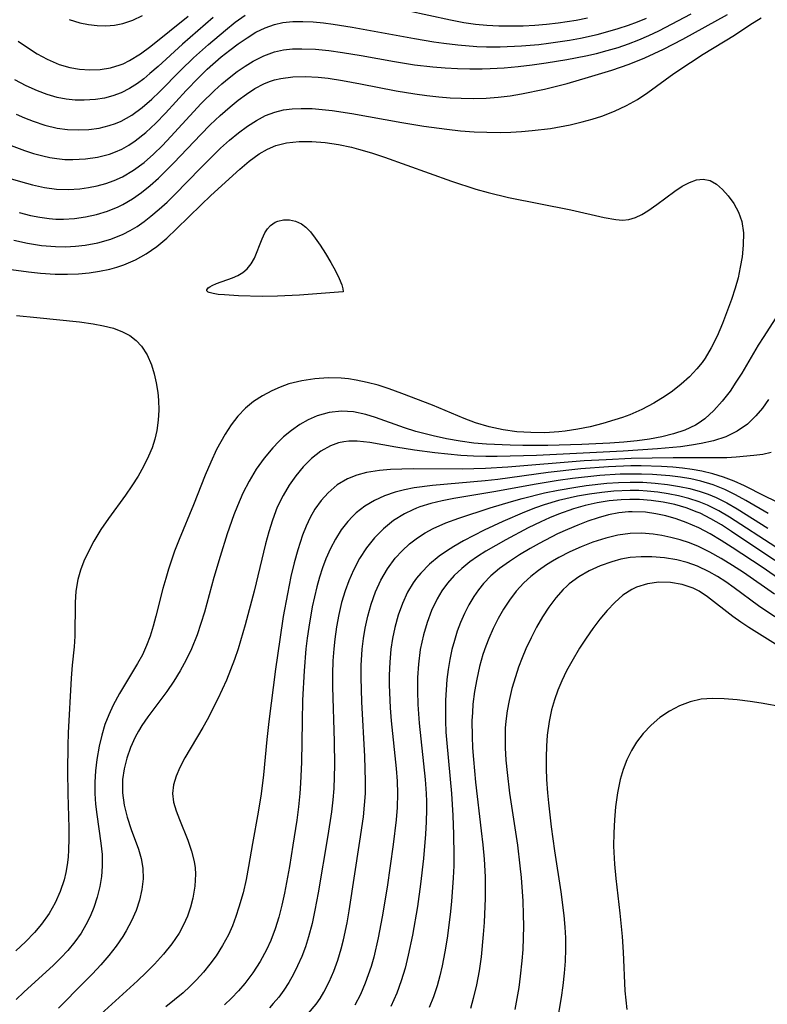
# Model space of a CAD drawing. Header units: inches. Extents: x 1073367 to 1082519, y 1569854 to 1574957.
# Tile 545 of 565: x 1080324 to 1080428, y 1573814 to 1573951. Entities that reach past the tile are written whole.
import ezdxf

# ---------------------------------------------------------------- set-up
doc = ezdxf.new("R2010")
doc.units = ezdxf.units.IN
doc.header["$MEASUREMENT"] = 0
doc.layers.add('CGG_CurvaNivelLidar_v1', color=7, linetype='Continuous', lineweight=30, true_color=0x008008)

msp = doc.modelspace()

# ---------------------------------------------------------------- linework, layer by layer
at = {"layer": 'CGG_CurvaNivelLidar_v1'}
for points in [[(1080377.4445, 1573952.4332, 75.5), (1080383.5027, 1573951.1295, 75.5), (1080385.3347, 1573950.7939, 75.5), (1080386.938, 1573950.564, 75.5), (1080388.5466, 1573950.4029, 75.5), (1080390.2284, 1573950.3134, 75.5), (1080391.9133, 1573950.2915, 75.5), (1080393.5704, 1573950.3238, 75.5), (1080395.2268, 1573950.407, 75.5), (1080396.8509, 1573950.5396, 75.5), (1080398.4706, 1573950.7229, 75.5), (1080400.9788, 1573951.1096, 75.5), (1080402.5329, 1573951.4087, 75.5)], [(1080316.8672, 1573935.6924, 75), (1080324.2104, 1573932.9831, 75), (1080325.502, 1573932.5701, 75), (1080326.7962, 1573932.2173, 75), (1080327.7624, 1573932.0058, 75), (1080328.731, 1573931.8478, 75), (1080329.853, 1573931.7403, 75), (1080330.9745, 1573931.7078, 75), (1080332.6963, 1573931.7912, 75), (1080334.3902, 1573932.0368, 75), (1080336.0361, 1573932.4582, 75), (1080336.9105, 1573932.7733, 75), (1080337.7591, 1573933.1539, 75), (1080338.7472, 1573933.7063, 75), (1080339.6358, 1573934.3042, 75), (1080341.0869, 1573935.4671, 75), (1080342.4768, 1573936.7625, 75), (1080343.8253, 1573938.1467, 75), (1080346.7353, 1573941.3208, 75), (1080348.417, 1573943.0842, 75), (1080349.6504, 1573944.274, 75), (1080351.5983, 1573945.9816, 75), (1080352.7721, 1573946.9232, 75), (1080353.9603, 1573947.8132, 75), (1080355.1841, 1573948.6565, 75), (1080356.4282, 1573949.4111, 75), (1080357.7034, 1573950.045, 75), (1080359.0219, 1573950.5193, 75), (1080360.1686, 1573950.77, 75), (1080361.5346, 1573950.9135, 75), (1080362.936, 1573950.9338, 75), (1080364.3654, 1573950.8606, 75), (1080365.8171, 1573950.7183, 75), (1080367.141, 1573950.5474, 75), (1080369.786, 1573950.1317, 75), (1080378.453, 1573948.5474, 75), (1080381.183, 1573948.0914, 75), (1080382.5505, 1573947.8952, 75), (1080384.4868, 1573947.6666, 75), (1080387.1668, 1573947.4446, 75), (1080388.5074, 1573947.3866, 75), (1080390.3827, 1573947.3786, 75), (1080393.3394, 1573947.5136, 75), (1080395.7757, 1573947.7311, 75), (1080397.1278, 1573947.8877, 75), (1080400.0335, 1573948.3221, 75), (1080401.5828, 1573948.6116, 75), (1080403.9028, 1573949.124, 75), (1080405.3717, 1573949.5033, 75), (1080406.8251, 1573949.9286, 75), (1080408.2594, 1573950.4079, 75), (1080409.5091, 1573950.8821, 75), (1080410.7429, 1573951.3973, 75)], [(1080319.9661, 1573929.7427, 74.5), (1080323.6744, 1573928.6492, 74.5), (1080325.3503, 1573928.1984, 74.5), (1080327.0246, 1573927.8338, 74.5), (1080328.6995, 1573927.6017, 74.5), (1080330.3171, 1573927.5421, 74.5), (1080331.927, 1573927.6369, 74.5), (1080333.1392, 1573927.8044, 74.5), (1080334.336, 1573928.0492, 74.5), (1080335.5413, 1573928.3793, 74.5), (1080336.7171, 1573928.7957, 74.5), (1080337.8543, 1573929.309, 74.5), (1080339.3962, 1573930.2198, 74.5), (1080340.8542, 1573931.3068, 74.5), (1080342.1527, 1573932.4472, 74.5), (1080343.4056, 1573933.6734, 74.5), (1080344.5989, 1573934.9243, 74.5), (1080348.7997, 1573939.4979, 74.5), (1080350.6446, 1573941.3157, 74.5), (1080351.6572, 1573942.2311, 74.5), (1080352.6926, 1573943.1002, 74.5), (1080353.7881, 1573943.9391, 74.5), (1080354.9079, 1573944.7113, 74.5), (1080356.05, 1573945.408, 74.5), (1080357.4992, 1573946.1446, 74.5), (1080358.9993, 1573946.6917, 74.5), (1080360.2398, 1573946.9598, 74.5), (1080361.5175, 1573947.0987, 74.5), (1080362.825, 1573947.1353, 74.5), (1080364.6976, 1573947.0558, 74.5), (1080366.5657, 1573946.8673, 74.5), (1080368.4562, 1573946.6035, 74.5), (1080371.0367, 1573946.1727, 74.5), (1080375.7164, 1573945.3294, 74.5), (1080378.4922, 1573944.8951, 74.5), (1080381.0151, 1573944.6059, 74.5), (1080382.7372, 1573944.4708, 74.5), (1080384.4614, 1573944.3818, 74.5), (1080386.186, 1573944.3385, 74.5), (1080387.9097, 1573944.3437, 74.5), (1080389.0136, 1573944.3759, 74.5), (1080390.9602, 1573944.4907, 74.5), (1080392.9032, 1573944.6653, 74.5), (1080394.8421, 1573944.8869, 74.5), (1080396.7758, 1573945.1475, 74.5), (1080399.6432, 1573945.6079, 74.5), (1080402.3044, 1573946.1319, 74.5), (1080403.8059, 1573946.4757, 74.5), (1080405.294, 1573946.8597, 74.5), (1080406.7831, 1573947.2975, 74.5), (1080408.2507, 1573947.7948, 74.5), (1080409.6826, 1573948.3549, 74.5), (1080411.0917, 1573948.9729, 74.5), (1080412.4804, 1573949.6387, 74.5), (1080416.9671, 1573951.9889, 74.5)], [(1080322.743, 1573920.4889, 73.5), (1080324.6661, 1573920.0823, 73.5), (1080326.6047, 1573919.7697, 73.5), (1080328.5392, 1573919.5962, 73.5), (1080329.9311, 1573919.5794, 73.5), (1080331.3142, 1573919.6525, 73.5), (1080332.6837, 1573919.8116, 73.5), (1080334.4362, 1573920.1448, 73.5), (1080336.22, 1573920.6452, 73.5), (1080337.9355, 1573921.3194, 73.5), (1080338.9382, 1573921.8277, 73.5), (1080339.9046, 1573922.4088, 73.5), (1080340.8751, 1573923.0875, 73.5), (1080341.8161, 1573923.8242, 73.5), (1080342.9503, 1573924.7903, 73.5), (1080344.0606, 1573925.8063, 73.5), (1080345.1488, 1573926.8617, 73.5), (1080348.6874, 1573930.5071, 73.5), (1080350.0929, 1573931.9142, 73.5), (1080351.5112, 1573933.2895, 73.5), (1080352.7296, 1573934.3924, 73.5), (1080353.9775, 1573935.4275, 73.5), (1080355.2569, 1573936.3765, 73.5), (1080356.4815, 1573937.1615, 73.5), (1080357.7449, 1573937.8224, 73.5), (1080359.0573, 1573938.3241, 73.5), (1080360.2355, 1573938.6065, 73.5), (1080361.4507, 1573938.7664, 73.5), (1080362.6959, 1573938.827, 73.5), (1080364.2197, 1573938.7963, 73.5), (1080365.6169, 1573938.6941, 73.5), (1080367.0306, 1573938.5375, 73.5), (1080369.7755, 1573938.1272, 73.5), (1080376.7009, 1573936.8784, 73.5), (1080379.7802, 1573936.3727, 73.5), (1080382.9735, 1573935.9367, 73.5), (1080384.8779, 1573935.7284, 73.5), (1080386.7829, 1573935.5755, 73.5), (1080388.5251, 1573935.4993, 73.5), (1080390.3936, 1573935.493, 73.5), (1080391.8851, 1573935.5345, 73.5), (1080393.3733, 1573935.6146, 73.5), (1080394.8565, 1573935.735, 73.5), (1080397.4045, 1573936.0512, 73.5), (1080400.1394, 1573936.5568, 73.5), (1080401.7881, 1573936.9424, 73.5), (1080403.1833, 1573937.3204, 73.5), (1080404.5543, 1573937.7535, 73.5), (1080406.2987, 1573938.4235, 73.5), (1080407.9788, 1573939.2197, 73.5), (1080409.4869, 1573940.0855, 73.5), (1080410.9322, 1573941.0462, 73.5), (1080414.5301, 1573943.6656, 73.5), (1080416.8626, 1573945.2174, 73.5), (1080418.6483, 1573946.3596, 73.5), (1080422.9637, 1573949.0343, 73.5), (1080425.1108, 1573950.4356, 73.5), (1080426.6964, 1573951.4154, 73.5)], [(1080350.49, 1573951.4653, 76), (1080346.227, 1573947.7535, 76), (1080342.831, 1573944.6668, 76), (1080341.6837, 1573943.6609, 76), (1080340.8283, 1573942.9589, 76), (1080339.9573, 1573942.3045, 76), (1080338.8487, 1573941.5826, 76), (1080337.6937, 1573940.985, 76), (1080336.5398, 1573940.5532, 76), (1080335.3439, 1573940.2476, 76), (1080334.1168, 1573940.0551, 76), (1080332.5295, 1573939.9598, 76), (1080331.2835, 1573939.9941, 76), (1080330.0356, 1573940.1242, 76), (1080328.7934, 1573940.3562, 76), (1080327.4031, 1573940.7472, 76), (1080326.0306, 1573941.2564, 76), (1080324.4466, 1573941.976, 76), (1080322.8877, 1573942.8023, 76)], [(1080323.0682, 1573938.0058, 75.5), (1080324.2374, 1573937.5008, 75.5), (1080325.4128, 1573937.041, 75.5), (1080327.0767, 1573936.4908, 75.5), (1080328.7539, 1573936.0889, 75.5), (1080330.2186, 1573935.8899, 75.5), (1080331.6976, 1573935.8275, 75.5), (1080333.1654, 1573935.8959, 75.5), (1080334.6096, 1573936.0941, 75.5), (1080336.0165, 1573936.4287, 75.5), (1080336.8694, 1573936.7134, 75.5), (1080337.6972, 1573937.0635, 75.5), (1080339.1789, 1573937.9056, 75.5), (1080340.5826, 1573938.939, 75.5), (1080341.9308, 1573940.1089, 75.5), (1080342.9947, 1573941.1246, 75.5), (1080345.9885, 1573944.1491, 75.5), (1080347.7529, 1573945.8571, 75.5), (1080349.8042, 1573947.7099, 75.5), (1080352.1876, 1573949.7306, 75.5), (1080353.5383, 1573950.8086, 75.5), (1080354.9051, 1573951.8165, 75.5)], [(1080323.3267, 1573948.1943, 76.5), (1080324.6654, 1573947.2787, 76.5), (1080326.0142, 1573946.4281, 76.5), (1080327.3822, 1573945.6731, 76.5), (1080329.0413, 1573944.9541, 76.5), (1080330.5173, 1573944.5284, 76.5), (1080331.8839, 1573944.2954, 76.5), (1080333.3336, 1573944.2007, 76.5), (1080334.7738, 1573944.2606, 76.5), (1080336.1871, 1573944.4833, 76.5), (1080337.5551, 1573944.8871, 76.5), (1080337.9324, 1573945.0383, 76.5), (1080338.85, 1573945.483, 76.5), (1080340.3449, 1573946.4102, 76.5), (1080341.8039, 1573947.4885, 76.5), (1080346.989, 1573951.6715, 76.5)], [(1080323.5082, 1573924.3266, 74), (1080325.0609, 1573923.9521, 74), (1080326.3534, 1573923.6985, 74), (1080327.6456, 1573923.5175, 74), (1080328.6099, 1573923.4414, 74), (1080329.6529, 1573923.4229, 74), (1080331.2026, 1573923.5136, 74), (1080332.737, 1573923.7323, 74), (1080334.2484, 1573924.0697, 74), (1080335.7763, 1573924.5413, 74), (1080337.257, 1573925.1435, 74), (1080337.9121, 1573925.4652, 74), (1080339.2293, 1573926.2339, 74), (1080340.4925, 1573927.117, 74), (1080341.7096, 1573928.0917, 74), (1080342.8858, 1573929.1402, 74), (1080343.9528, 1573930.1739, 74), (1080344.9974, 1573931.2442, 74), (1080348.7345, 1573935.2132, 74), (1080350.0674, 1573936.5523, 74), (1080351.4283, 1573937.8401, 74), (1080352.8167, 1573939.0629, 74), (1080353.9479, 1573939.98, 74), (1080355.1023, 1573940.8268, 74), (1080356.2858, 1573941.5833, 74), (1080357.5058, 1573942.2245, 74), (1080358.3274, 1573942.5677, 74), (1080359.0223, 1573942.7991, 74), (1080359.8713, 1573943.0079, 74), (1080361.5523, 1573943.2309, 74), (1080363.2861, 1573943.269, 74), (1080365.0579, 1573943.167, 74), (1080366.4515, 1573943.0135, 74), (1080368.4406, 1573942.7152, 74), (1080370.9717, 1573942.247, 74), (1080375.9167, 1573941.2667, 74), (1080378.5039, 1573940.8319, 74), (1080380.1897, 1573940.6067, 74), (1080381.8789, 1573940.4307, 74), (1080383.4259, 1573940.3143, 74), (1080384.9727, 1573940.2407, 74), (1080386.7148, 1573940.2129, 74), (1080388.4526, 1573940.2574, 74), (1080390.1121, 1573940.3815, 74), (1080391.7645, 1573940.5815, 74), (1080393.373, 1573940.8435, 74), (1080396.5699, 1573941.5104, 74), (1080399.7119, 1573942.3017, 74), (1080402.6661, 1573943.154, 74), (1080405.9098, 1573944.1435, 74), (1080408.3225, 1573944.976, 74), (1080410.5262, 1573945.8672, 74), (1080413.1274, 1573947.0633, 74), (1080415.7997, 1573948.4494, 74), (1080422.0295, 1573951.8952, 74)], [(1080330.4294, 1573951.1713, 77), (1080331.916, 1573950.751, 77), (1080333.1333, 1573950.5072, 77), (1080334.3489, 1573950.361, 77), (1080335.5583, 1573950.3252, 77), (1080336.7511, 1573950.4115, 77), (1080337.9183, 1573950.6345, 77), (1080339.3012, 1573951.1011, 77), (1080340.6602, 1573951.7277, 77)], [(1080319.9003, 1573916.7461, 73), (1080324.7684, 1573916.1043, 73), (1080326.4465, 1573915.9233, 73), (1080328.51, 1573915.7802, 73), (1080330.2308, 1573915.7614, 73), (1080331.7274, 1573915.8212, 73), (1080333.21, 1573915.9535, 73), (1080334.6728, 1573916.165, 73), (1080336.1085, 1573916.4665, 73), (1080337.0924, 1573916.7386, 73), (1080338.0557, 1573917.066, 73), (1080339.6521, 1573917.7616, 73), (1080341.1753, 1573918.6124, 73), (1080342.6183, 1573919.6064, 73), (1080344.0359, 1573920.784, 73), (1080345.3939, 1573922.0587, 73), (1080348.8132, 1573925.4353, 73), (1080350.152, 1573926.6995, 73), (1080354.1607, 1573930.3541, 73), (1080355.4892, 1573931.4836, 73), (1080356.86, 1573932.4861, 73), (1080358.047, 1573933.1712, 73), (1080359.2077, 1573933.6632, 73), (1080360.6878, 1573934.0433, 73), (1080362.4216, 1573934.2347, 73), (1080364.2138, 1573934.2338, 73), (1080366.0445, 1573934.0802, 73), (1080367.8977, 1573933.799, 73), (1080369.7025, 1573933.4176, 73), (1080370.6666, 1573933.1722, 73), (1080372.4954, 1573932.6321, 73), (1080374.3204, 1573932.0232, 73), (1080383.6162, 1573928.6907, 73), (1080387.0136, 1573927.5938, 73), (1080388.7254, 1573927.1161, 73), (1080391.5668, 1573926.4537, 73), (1080400.2316, 1573924.7253, 73), (1080404.8691, 1573923.6531, 73), (1080406.491, 1573923.3539, 73), (1080407.4151, 1573923.2877, 73), (1080408.3001, 1573923.3639, 73), (1080409.1974, 1573923.6337, 73), (1080410.0772, 1573924.0637, 73), (1080410.9372, 1573924.5937, 73), (1080412.184, 1573925.4683, 73), (1080414.6879, 1573927.311, 73), (1080415.708, 1573927.9884, 73), (1080416.7116, 1573928.5396, 73), (1080417.6931, 1573928.9017, 73), (1080418.6451, 1573929.0023, 73), (1080419.5806, 1573928.7769, 73), (1080420.4746, 1573928.2694, 73), (1080421.3236, 1573927.5461, 73), (1080422.1202, 1573926.6612, 73), (1080422.8912, 1573925.5873, 73), (1080423.5369, 1573924.3965, 73), (1080423.9953, 1573923.0955, 73), (1080424.2294, 1573921.5064, 73), (1080424.212, 1573919.8215, 73), (1080424.0283, 1573918.1917, 73), (1080423.7853, 1573916.7433, 73), (1080423.4721, 1573915.2777, 73), (1080423.0817, 1573913.8106, 73), (1080422.5659, 1573912.2261, 73), (1080421.3077, 1573908.8956, 73), (1080420.5705, 1573907.1698, 73), (1080419.741, 1573905.5027, 73), (1080418.8848, 1573904.0854, 73), (1080418.479, 1573903.5057, 73), (1080417.7585, 1573902.5978, 73), (1080416.7069, 1573901.487, 73), (1080415.5607, 1573900.4639, 73), (1080414.3404, 1573899.5164, 73), (1080413.3293, 1573898.8128, 73), (1080411.7505, 1573897.8314, 73), (1080410.1116, 1573896.9537, 73), (1080408.4146, 1573896.2009, 73), (1080407.392, 1573895.8256, 73), (1080406.353, 1573895.4875, 73), (1080404.6494, 1573894.9917, 73), (1080402.9219, 1573894.5576, 73), (1080401.1758, 1573894.1964, 73), (1080399.4146, 1573893.9265, 73), (1080398.5439, 1573893.8339, 73), (1080396.5975, 1573893.7214, 73), (1080394.6508, 1573893.7285, 73), (1080392.7136, 1573893.8531, 73), (1080390.7962, 1573894.1044, 73), (1080388.8751, 1573894.5125, 73), (1080386.9723, 1573895.1035, 73), (1080385.3777, 1573895.7103, 73), (1080380.9774, 1573897.5284, 73), (1080376.736, 1573899.1918, 73), (1080374.9466, 1573899.8418, 73), (1080373.4271, 1573900.3179, 73), (1080371.896, 1573900.7185, 73), (1080370.3587, 1573901.0355, 73), (1080369.3182, 1573901.195, 73), (1080368.2775, 1573901.3, 73), (1080366.4823, 1573901.3391, 73), (1080364.6237, 1573901.2199, 73), (1080362.793, 1573900.9443, 73), (1080361.0132, 1573900.4966, 73), (1080359.8128, 1573900.0709, 73), (1080358.6511, 1573899.5631, 73), (1080357.3297, 1573898.8685, 73), (1080356.0864, 1573898.0649, 73), (1080354.9465, 1573897.1327, 73), (1080353.9105, 1573896.0337, 73), (1080352.9813, 1573894.8118, 73), (1080352.1321, 1573893.4985, 73), (1080351.5269, 1573892.4515, 73), (1080350.9582, 1573891.3699, 73), (1080350.1391, 1573889.6108, 73), (1080349.3806, 1573887.801, 73), (1080347.7409, 1573883.6959, 73), (1080345.7367, 1573878.8634, 73), (1080345.1098, 1573877.2423, 73), (1080344.2478, 1573874.7206, 73), (1080343.8671, 1573873.4488, 73), (1080343.486, 1573872.0429, 73), (1080342.5176, 1573868.1837, 73), (1080342.1364, 1573866.7992, 73), (1080341.7064, 1573865.4397, 73), (1080341.2061, 1573864.114, 73), (1080340.623, 1573862.837, 73), (1080339.9653, 1573861.5981, 73), (1080337.447, 1573857.4666, 73), (1080336.5477, 1573855.8235, 73), (1080335.9419, 1573854.4894, 73), (1080335.4252, 1573853.1134, 73), (1080334.9756, 1573851.6342, 73), (1080334.6131, 1573850.1255, 73), (1080334.2843, 1573848.2656, 73), (1080334.1051, 1573846.6962, 73), (1080334.0155, 1573845.1184, 73), (1080334.0209, 1573843.5385, 73), (1080334.1139, 1573842.072, 73), (1080334.2725, 1573840.6117, 73), (1080334.8467, 1573836.6286, 73), (1080335.0107, 1573835.0348, 73), (1080335.0531, 1573833.4492, 73), (1080334.9478, 1573832.007, 73), (1080334.7137, 1573830.5776, 73), (1080334.3498, 1573829.1082, 73), (1080333.8714, 1573827.6663, 73), (1080333.3651, 1573826.4442, 73), (1080332.7749, 1573825.2564, 73), (1080332.0984, 1573824.1103, 73), (1080331.2341, 1573822.881, 73), (1080330.2743, 1573821.7093, 73), (1080329.3023, 1573820.6576, 73), (1080328.277, 1573819.6443, 73), (1080324.1371, 1573815.8886, 73), (1080323.0732, 1573814.8653, 73)], [(1080323.1144, 1573910.0089, 72.5), (1080325.9279, 1573909.7473, 72.5), (1080331.8986, 1573909.1271, 72.5), (1080333.7757, 1573908.8728, 72.5), (1080335.2196, 1573908.6037, 72.5), (1080336.5941, 1573908.2431, 72.5), (1080337.8743, 1573907.7557, 72.5), (1080338.8655, 1573907.2165, 72.5), (1080339.751, 1573906.5582, 72.5), (1080340.5105, 1573905.7789, 72.5), (1080341.3105, 1573904.5483, 72.5), (1080341.9082, 1573903.1498, 72.5), (1080342.2807, 1573901.9228, 72.5), (1080342.5644, 1573900.6377, 72.5), (1080342.7628, 1573899.3119, 72.5), (1080342.858, 1573898.2615, 72.5), (1080342.9009, 1573896.8539, 72.5), (1080342.8363, 1573895.4423, 72.5), (1080342.6442, 1573894.0383, 72.5), (1080342.3562, 1573892.8217, 72.5), (1080341.9666, 1573891.6222, 72.5), (1080341.4882, 1573890.4425, 72.5), (1080340.8009, 1573889.0345, 72.5), (1080340.0216, 1573887.6594, 72.5), (1080339.1704, 1573886.3169, 72.5), (1080338.2633, 1573885.0076, 72.5), (1080335.9177, 1573881.793, 72.5), (1080334.8668, 1573880.2335, 72.5), (1080333.8944, 1573878.6453, 72.5), (1080333.0749, 1573877.117, 72.5), (1080332.4979, 1573875.8568, 72.5), (1080332.0178, 1573874.5779, 72.5), (1080331.656, 1573873.2784, 72.5), (1080331.392, 1573871.6568, 72.5), (1080331.2817, 1573870.1028, 72.5), (1080331.2143, 1573865.4365, 72.5), (1080331.1289, 1573863.9151, 72.5), (1080330.8661, 1573861.4018, 72.5), (1080330.7288, 1573859.5967, 72.5), (1080330.3158, 1573851.9607, 72.5), (1080330.2527, 1573850.1918, 72.5), (1080330.2145, 1573846.6312, 72.5), (1080330.259, 1573843.4829, 72.5), (1080330.396, 1573838.7744, 72.5), (1080330.4022, 1573837.2382, 72.5), (1080330.3637, 1573835.7215, 72.5), (1080330.297, 1573834.658, 72.5), (1080330.1791, 1573833.6081, 72.5), (1080329.9898, 1573832.5537, 72.5), (1080329.7316, 1573831.5156, 72.5), (1080329.1862, 1573829.8974, 72.5), (1080328.4892, 1573828.3353, 72.5), (1080327.6451, 1573826.8421, 72.5), (1080326.5829, 1573825.3369, 72.5), (1080325.6414, 1573824.2143, 72.5), (1080324.3665, 1573822.9094, 72.5), (1080323.0083, 1573821.6648, 72.5)], [(1080428.6634, 1573909.567, 73.5), (1080427.0537, 1573907.1149, 73.5), (1080426.2791, 1573905.8751, 73.5), (1080423.9825, 1573902.0111, 73.5), (1080423.1931, 1573900.7436, 73.5), (1080422.3701, 1573899.5194, 73.5), (1080421.2902, 1573898.0985, 73.5), (1080420.1222, 1573896.7982, 73.5), (1080418.8492, 1573895.6551, 73.5), (1080417.9437, 1573895.013, 73.5), (1080417.5504, 1573894.7772, 73.5), (1080416.0852, 1573894.0761, 73.5), (1080414.5189, 1573893.5396, 73.5), (1080412.8768, 1573893.1291, 73.5), (1080411.1787, 1573892.8156, 73.5), (1080409.4396, 1573892.5786, 73.5), (1080407.5983, 1573892.3952, 73.5), (1080405.6601, 1573892.2548, 73.5), (1080401.7417, 1573892.0692, 73.5), (1080397.0132, 1573891.9343, 73.5), (1080393.5295, 1573891.9312, 73.5), (1080391.7913, 1573891.9682, 73.5), (1080388.4961, 1573892.1237, 73.5), (1080386.7487, 1573892.2825, 73.5), (1080384.8344, 1573892.5357, 73.5), (1080382.9369, 1573892.8651, 73.5), (1080381.0613, 1573893.2667, 73.5), (1080378.6754, 1573893.8969, 73.5), (1080377.0867, 1573894.407, 73.5), (1080373.0362, 1573895.8561, 73.5), (1080371.7032, 1573896.2532, 73.5), (1080370.0127, 1573896.6009, 73.5), (1080368.3306, 1573896.7172, 73.5), (1080366.6161, 1573896.5401, 73.5), (1080364.9493, 1573896.0747, 73.5), (1080363.7032, 1573895.5287, 73.5), (1080362.5035, 1573894.8443, 73.5), (1080361.3534, 1573894.041, 73.5), (1080360.2587, 1573893.1316, 73.5), (1080359.586, 1573892.4931, 73.5), (1080358.7674, 1573891.6271, 73.5), (1080357.5699, 1573890.1763, 73.5), (1080356.4688, 1573888.6246, 73.5), (1080355.4715, 1573886.9849, 73.5), (1080354.6076, 1573885.3075, 73.5), (1080353.8412, 1573883.5691, 73.5), (1080353.3397, 1573882.2807, 73.5), (1080352.4265, 1573879.6555, 73.5), (1080351.4247, 1573876.4907, 73.5), (1080350.5851, 1573873.5959, 73.5), (1080349.2496, 1573868.7705, 73.5), (1080348.7721, 1573867.1863, 73.5), (1080348.2486, 1573865.6266, 73.5), (1080347.4676, 1573863.6582, 73.5), (1080346.7229, 1573862.1065, 73.5), (1080345.8931, 1573860.6019, 73.5), (1080344.9921, 1573859.143, 73.5), (1080344.0304, 1573857.7309, 73.5), (1080341.3923, 1573854.185, 73.5), (1080340.5715, 1573852.9919, 73.5), (1080340.0902, 1573852.2161, 73.5), (1080339.613, 1573851.3539, 73.5), (1080338.9649, 1573849.9341, 73.5), (1080338.4569, 1573848.4714, 73.5), (1080338.0924, 1573846.979, 73.5), (1080337.8835, 1573845.4686, 73.5), (1080337.8405, 1573844.5476, 73.5), (1080337.8641, 1573843.6273, 73.5), (1080338.0851, 1573841.9283, 73.5), (1080338.512, 1573840.2193, 73.5), (1080339.0727, 1573838.5489, 73.5), (1080340.0919, 1573835.7853, 73.5), (1080340.4692, 1573834.4731, 73.5), (1080340.7004, 1573833.1449, 73.5), (1080340.7368, 1573831.6681, 73.5), (1080340.5664, 1573830.1796, 73.5), (1080340.2269, 1573828.7175, 73.5), (1080339.7415, 1573827.2663, 73.5), (1080339.1266, 1573825.8363, 73.5), (1080338.3903, 1573824.4389, 73.5), (1080337.8965, 1573823.6308, 73.5), (1080336.9622, 1573822.2865, 73.5), (1080335.9372, 1573820.982, 73.5), (1080334.8425, 1573819.7109, 73.5), (1080333.6939, 1573818.4689, 73.5), (1080332.4863, 1573817.232, 73.5), (1080328.9377, 1573813.6701, 73.5)], [(1080427.6983, 1573898.3455, 74), (1080426.8645, 1573897.1481, 74), (1080425.9594, 1573896.0424, 74), (1080424.7852, 1573894.9182, 74), (1080423.3469, 1573893.9294, 74), (1080421.7622, 1573893.1568, 74), (1080420.0646, 1573892.5818, 74), (1080418.3519, 1573892.198, 74), (1080417.0132, 1573891.9777, 74), (1080415.4511, 1573891.7713, 74), (1080412.2537, 1573891.4605, 74), (1080407.498, 1573891.1669, 74), (1080395.4446, 1573890.5654, 74), (1080389.9559, 1573890.4173, 74), (1080388.4054, 1573890.4182, 74), (1080386.6665, 1573890.4682, 74), (1080384.9319, 1573890.5705, 74), (1080383.1181, 1573890.7294, 74), (1080381.3151, 1573890.927, 74), (1080378.4638, 1573891.2975, 74), (1080375.8713, 1573891.7098, 74), (1080372.2457, 1573892.3619, 74), (1080370.5197, 1573892.5463, 74), (1080369.354, 1573892.5455, 74), (1080368.6312, 1573892.4655, 74), (1080367.9016, 1573892.3066, 74), (1080366.8112, 1573891.91, 74), (1080365.4403, 1573891.1356, 74), (1080364.1588, 1573890.1347, 74), (1080362.9677, 1573888.9531, 74), (1080361.9576, 1573887.7353, 74), (1080361.0318, 1573886.4148, 74), (1080360.1969, 1573885.0074, 74), (1080359.3938, 1573883.3568, 74), (1080358.7031, 1573881.5335, 74), (1080358.2073, 1573879.9221, 74), (1080357.7673, 1573878.2755, 74), (1080356.1692, 1573871.6601, 74), (1080354.9293, 1573866.9756, 74), (1080353.9363, 1573863.6663, 74), (1080353.4359, 1573862.1916, 74), (1080352.8978, 1573860.7353, 74), (1080352.3198, 1573859.3004, 74), (1080351.1443, 1573856.7031, 74), (1080349.6577, 1573853.7935, 74), (1080349.0467, 1573852.6974, 74), (1080346.5442, 1573848.5025, 74), (1080345.8358, 1573847.1648, 74), (1080345.3105, 1573845.9495, 74), (1080344.9554, 1573844.7447, 74), (1080344.8269, 1573843.5471, 74), (1080344.9649, 1573842.3486, 74), (1080345.3088, 1573841.1409, 74), (1080345.7787, 1573839.9096, 74), (1080346.9517, 1573837.0337, 74), (1080347.4663, 1573835.533, 74), (1080347.8198, 1573834.0885, 74), (1080347.9476, 1573833.1764, 74), (1080347.9984, 1573832.3146, 74), (1080347.9257, 1573830.652, 74), (1080347.6538, 1573828.9867, 74), (1080347.3242, 1573827.7289, 74), (1080346.8941, 1573826.4901, 74), (1080346.3641, 1573825.2796, 74), (1080345.7443, 1573824.1293, 74), (1080344.738, 1573822.6227, 74), (1080343.5868, 1573821.1857, 74), (1080342.3272, 1573819.805, 74), (1080341.162, 1573818.6375, 74), (1080339.9553, 1573817.4927, 74), (1080334.3209, 1573812.3566, 74)], [(1080428.0868, 1573890.9823, 74.5), (1080426.9164, 1573890.7034, 74.5), (1080425.6666, 1573890.538, 74.5), (1080423.2332, 1573890.3101, 74.5), (1080421.9404, 1573890.2409, 74.5), (1080420.2451, 1573890.2166, 74.5), (1080414.4598, 1573890.236, 74.5), (1080408.6047, 1573890.1161, 74.5), (1080405.1414, 1573889.9654, 74.5), (1080402.0633, 1573889.7858, 74.5), (1080391.4412, 1573888.9244, 74.5), (1080388.3424, 1573888.7372, 74.5), (1080385.1265, 1573888.6696, 74.5), (1080378.3259, 1573888.6874, 74.5), (1080376.7258, 1573888.6549, 74.5), (1080375.1519, 1573888.5808, 74.5), (1080373.6141, 1573888.4488, 74.5), (1080371.8106, 1573888.1722, 74.5), (1080370.4505, 1573887.8225, 74.5), (1080369.1711, 1573887.3205, 74.5), (1080367.7327, 1573886.4561, 74.5), (1080366.4453, 1573885.3533, 74.5), (1080365.4805, 1573884.2697, 74.5), (1080364.6267, 1573883.0652, 74.5), (1080363.9758, 1573881.9306, 74.5), (1080363.4029, 1573880.7305, 74.5), (1080362.9001, 1573879.4772, 74.5), (1080362.2373, 1573877.449, 74.5), (1080361.7328, 1573875.602, 74.5), (1080361.2847, 1573873.7186, 74.5), (1080360.7887, 1573871.3179, 74.5), (1080360.2244, 1573868.1517, 74.5), (1080359.7254, 1573864.9678, 74.5), (1080359.15, 1573860.824, 74.5), (1080358.207, 1573853.5344, 74.5), (1080357.939, 1573851.0433, 74.5), (1080357.4748, 1573846.1083, 74.5), (1080357.1389, 1573843.4672, 74.5), (1080356.7343, 1573840.9376, 74.5), (1080355.9317, 1573836.6018, 74.5), (1080355.3967, 1573833.3887, 74.5), (1080355.0406, 1573831.5547, 74.5), (1080354.6223, 1573829.7338, 74.5), (1080354.064, 1573827.7088, 74.5), (1080353.6355, 1573826.4055, 74.5), (1080353.1475, 1573825.1284, 74.5), (1080352.5893, 1573823.8847, 74.5), (1080351.7869, 1573822.3971, 74.5), (1080350.8732, 1573820.9709, 74.5), (1080350.0236, 1573819.8132, 74.5), (1080349.111, 1573818.6982, 74.5), (1080348.1405, 1573817.6265, 74.5), (1080347.2322, 1573816.7114, 74.5), (1080346.2851, 1573815.8305, 74.5), (1080345.1024, 1573814.8154, 74.5), (1080343.8796, 1573813.8414, 74.5)], [(1080428.6366, 1573884.1932, 75), (1080427.2265, 1573884.8693, 75), (1080424.3937, 1573886.3123, 75), (1080422.9358, 1573886.9774, 75), (1080421.475, 1573887.5307, 75), (1080419.9733, 1573887.9906, 75), (1080418.4388, 1573888.3602, 75), (1080417.1069, 1573888.6059, 75), (1080415.7597, 1573888.7941, 75), (1080414.4009, 1573888.932, 75), (1080412.8513, 1573889.0354, 75), (1080410.0003, 1573889.1147, 75), (1080408.5689, 1573889.105, 75), (1080405.443, 1573888.9771, 75), (1080401.6326, 1573888.6779, 75), (1080397.0752, 1573888.1706, 75), (1080390.0472, 1573887.2327, 75), (1080388.2919, 1573887.0398, 75), (1080380.9967, 1573886.3854, 75), (1080378.4252, 1573886.0431, 75), (1080377.0894, 1573885.7851, 75), (1080375.7887, 1573885.4481, 75), (1080374.3115, 1573884.9256, 75), (1080372.9066, 1573884.2696, 75), (1080371.5885, 1573883.4812, 75), (1080370.3772, 1573882.5533, 75), (1080369.8653, 1573882.0788, 75), (1080369.1991, 1573881.366, 75), (1080368.2936, 1573880.1973, 75), (1080367.4898, 1573878.9325, 75), (1080366.7777, 1573877.5901, 75), (1080366.153, 1573876.1839, 75), (1080365.6779, 1573874.9139, 75), (1080365.2601, 1573873.611, 75), (1080364.8874, 1573872.2651, 75), (1080364.2641, 1573869.5163, 75), (1080363.7628, 1573866.6552, 75), (1080363.5514, 1573865.1529, 75), (1080363.3746, 1573863.644, 75), (1080363.1183, 1573860.5824, 75), (1080362.914, 1573856.5395, 75), (1080362.835, 1573853.564, 75), (1080362.7427, 1573847.9039, 75), (1080362.6268, 1573844.982, 75), (1080362.5247, 1573843.5264, 75), (1080362.3377, 1573841.6737, 75), (1080362.1018, 1573839.8263, 75), (1080361.5738, 1573836.3393, 75), (1080361.0715, 1573833.385, 75), (1080360.3795, 1573829.6874, 75), (1080360.0122, 1573828.009, 75), (1080359.5929, 1573826.3536, 75), (1080359.1016, 1573824.7301, 75), (1080358.4806, 1573823.0736, 75), (1080357.8818, 1573821.7719, 75), (1080356.9896, 1573820.1507, 75), (1080355.9801, 1573818.5979, 75), (1080354.8637, 1573817.1168, 75), (1080353.9759, 1573816.0772, 75), (1080353.0338, 1573815.0834, 75), (1080352.0376, 1573814.1394, 75)], [(1080427.6814, 1573882.4771, 75.5), (1080424.5547, 1573884.2954, 75.5), (1080423.1255, 1573885.0914, 75.5), (1080421.6632, 1573885.8073, 75.5), (1080420.0105, 1573886.4544, 75.5), (1080418.3056, 1573886.9635, 75.5), (1080416.8939, 1573887.2822, 75.5), (1080415.461, 1573887.5299, 75.5), (1080414.0117, 1573887.7182, 75.5), (1080411.5722, 1573887.916, 75.5), (1080410.0526, 1573887.97, 75.5), (1080408.5275, 1573887.9744, 75.5), (1080407.0987, 1573887.9346, 75.5), (1080404.2369, 1573887.7477, 75.5), (1080400.446, 1573887.3363, 75.5), (1080398.4665, 1573887.0686, 75.5), (1080395.3947, 1573886.5792, 75.5), (1080389.4975, 1573885.4796, 75.5), (1080383.9365, 1573884.5464, 75.5), (1080382.3285, 1573884.2302, 75.5), (1080380.7556, 1573883.8547, 75.5), (1080379.232, 1573883.391, 75.5), (1080378.743, 1573883.2128, 75.5), (1080378.2312, 1573883.0063, 75.5), (1080377.0629, 1573882.4415, 75.5), (1080375.5577, 1573881.4917, 75.5), (1080374.1728, 1573880.3676, 75.5), (1080372.9157, 1573879.0893, 75.5), (1080371.8186, 1573877.7005, 75.5), (1080370.8459, 1573876.202, 75.5), (1080369.9921, 1573874.6154, 75.5), (1080369.3225, 1573873.1028, 75.5), (1080368.8246, 1573871.7251, 75.5), (1080368.3429, 1573870.0928, 75.5), (1080367.9463, 1573868.4258, 75.5), (1080367.6261, 1573866.7332, 75.5), (1080367.3793, 1573865.0213, 75.5), (1080367.2363, 1573863.6401, 75.5), (1080367.1299, 1573861.9654, 75.5), (1080367.0855, 1573860.1652, 75.5), (1080367.0922, 1573858.3598, 75.5), (1080367.2962, 1573850.7749, 75.5), (1080367.3372, 1573847.497, 75.5), (1080367.3124, 1573845.8635, 75.5), (1080367.2407, 1573844.2349, 75.5), (1080367.1134, 1573842.6615, 75.5), (1080366.9193, 1573841.0016, 75.5), (1080366.4158, 1573837.6926, 75.5), (1080365.0749, 1573829.7384, 75.5), (1080364.6305, 1573827.3168, 75.5), (1080364.2234, 1573825.4355, 75.5), (1080363.7354, 1573823.5861, 75.5), (1080363.2948, 1573822.2147, 75.5), (1080362.7899, 1573820.8726, 75.5), (1080362.219, 1573819.5643, 75.5), (1080361.633, 1573818.3957, 75.5), (1080360.9891, 1573817.2638, 75.5), (1080360.2869, 1573816.1729, 75.5), (1080359.5918, 1573815.2176, 75.5), (1080358.8394, 1573814.3085, 75.5), (1080358.2851, 1573813.7136, 75.5)], [(1080363.7463, 1573812.9736, 76), (1080364.7828, 1573814.2332, 76), (1080365.344, 1573815.0404, 76), (1080365.8567, 1573815.8806, 76), (1080366.5989, 1573817.3167, 76), (1080367.2391, 1573818.815, 76), (1080367.7935, 1573820.3619, 76), (1080368.272, 1573821.9473, 76), (1080368.5913, 1573823.1848, 76), (1080369.0926, 1573825.5606, 76), (1080369.3799, 1573827.2011, 76), (1080370.8879, 1573836.8949, 76), (1080371.3729, 1573840.3006, 76), (1080371.5405, 1573841.9238, 76), (1080371.645, 1573843.551, 76), (1080371.6753, 1573845.2602, 76), (1080371.5794, 1573848.6644, 76), (1080371.1321, 1573856.2964, 76), (1080371.038, 1573859.6609, 76), (1080371.0566, 1573861.3354, 76), (1080371.1937, 1573863.6258, 76), (1080371.3695, 1573865.0948, 76), (1080371.6126, 1573866.5482, 76), (1080371.9773, 1573868.2189, 76), (1080372.4326, 1573869.8545, 76), (1080373.0395, 1573871.5726, 76), (1080373.7831, 1573873.2156, 76), (1080374.7117, 1573874.8032, 76), (1080375.8034, 1573876.271, 76), (1080376.7507, 1573877.3058, 76), (1080377.7841, 1573878.2553, 76), (1080378.8974, 1573879.1136, 76), (1080379.9569, 1573879.7977, 76), (1080381.0706, 1573880.4032, 76), (1080382.8197, 1573881.1722, 76), (1080384.6409, 1573881.8324, 76), (1080389.0142, 1573883.2502, 76), (1080391.9486, 1573884.1588, 76), (1080393.473, 1573884.589, 76), (1080396.5523, 1573885.3524, 76), (1080398.4615, 1573885.7415, 76), (1080400.9288, 1573886.1608, 76), (1080402.3597, 1573886.3676, 76), (1080405.225, 1573886.6881, 76), (1080406.8601, 1573886.799, 76), (1080408.4928, 1573886.8479, 76), (1080410.2334, 1573886.8232, 76), (1080411.9637, 1573886.7163, 76), (1080413.6629, 1573886.5261, 76), (1080415.3418, 1573886.2537, 76), (1080416.7799, 1573885.9473, 76), (1080418.1917, 1573885.5623, 76), (1080419.3287, 1573885.1744, 76), (1080420.439, 1573884.7161, 76), (1080421.9188, 1573883.9714, 76), (1080423.3624, 1573883.1297, 76), (1080427.6305, 1573880.4237, 76)], [(1080428.7353, 1573877.8099, 76.5), (1080422.2774, 1573881.9909, 76.5), (1080420.7995, 1573882.8582, 76.5), (1080419.2435, 1573883.6398, 76.5), (1080418.0732, 1573884.1147, 76.5), (1080416.6133, 1573884.5881, 76.5), (1080415.2032, 1573884.9495, 76.5), (1080413.7696, 1573885.2369, 76.5), (1080412.3177, 1573885.4539, 76.5), (1080410.8517, 1573885.5998, 76.5), (1080409.657, 1573885.6638, 76.5), (1080408.4576, 1573885.6796, 76.5), (1080406.2103, 1573885.5843, 76.5), (1080404.5233, 1573885.416, 76.5), (1080402.8396, 1573885.1771, 76.5), (1080401.1624, 1573884.8753, 76.5), (1080398.5154, 1573884.2688, 76.5), (1080396.5314, 1573883.6885, 76.5), (1080395.3199, 1573883.2722, 76.5), (1080393.7912, 1573882.6803, 76.5), (1080390.7853, 1573881.3652, 76.5), (1080388.1878, 1573880.1439, 76.5), (1080385.3129, 1573878.6933, 76.5), (1080383.9344, 1573877.9038, 76.5), (1080382.9048, 1573877.2425, 76.5), (1080381.9171, 1573876.5379, 76.5), (1080380.5601, 1573875.4263, 76.5), (1080379.3368, 1573874.2017, 76.5), (1080378.7539, 1573873.4949, 76.5), (1080378.2911, 1573872.8488, 76.5), (1080377.5125, 1573871.5319, 76.5), (1080376.7888, 1573869.9628, 76.5), (1080376.1969, 1573868.3163, 76.5), (1080375.724, 1573866.6115, 76.5), (1080375.41, 1573865.1134, 76.5), (1080375.1816, 1573863.5892, 76.5), (1080375.0239, 1573861.8003, 76.5), (1080374.9589, 1573859.9923, 76.5), (1080374.9574, 1573858.6322, 76.5), (1080375.0796, 1573855.4635, 76.5), (1080375.2147, 1573853.6591, 76.5), (1080375.9155, 1573847.034, 76.5), (1080376.052, 1573845.2538, 76.5), (1080376.1055, 1573843.5266, 76.5), (1080376.0535, 1573841.6081, 76.5), (1080375.9268, 1573839.8868, 76.5), (1080375.525, 1573836.4439, 76.5), (1080374.6568, 1573830.5232, 76.5), (1080374.0009, 1573826.3998, 76.5), (1080373.4438, 1573823.457, 76.5), (1080372.8054, 1573820.7847, 76.5), (1080372.4304, 1573819.4748, 76.5), (1080372.0469, 1573818.2916, 76.5), (1080371.621, 1573817.132, 76.5), (1080370.9498, 1573815.5778, 76.5), (1080370.1593, 1573814.096, 76.5)], [(1080428.594, 1573875.9235, 77), (1080422.5856, 1573879.9724, 77), (1080421.1586, 1573880.8958, 77), (1080419.7098, 1573881.7523, 77), (1080418.2227, 1573882.5055, 77), (1080417.8089, 1573882.6873, 77), (1080416.2649, 1573883.2628, 77), (1080414.6779, 1573883.7146, 77), (1080413.0585, 1573884.0556, 77), (1080411.4157, 1573884.2907, 77), (1080409.7571, 1573884.4174, 77), (1080408.4362, 1573884.4355, 77), (1080407.2002, 1573884.3856, 77), (1080405.5329, 1573884.2215, 77), (1080403.8725, 1573883.9568, 77), (1080402.2246, 1573883.5975, 77), (1080400.596, 1573883.1421, 77), (1080398.5127, 1573882.4045, 77), (1080397.2716, 1573881.891, 77), (1080396.0442, 1573881.3377, 77), (1080394.3025, 1573880.4905, 77), (1080391.1576, 1573878.8287, 77), (1080388.3822, 1573877.2184, 77), (1080387.2595, 1573876.5022, 77), (1080386.1804, 1573875.7457, 77), (1080385.0441, 1573874.8341, 77), (1080383.994, 1573873.8448, 77), (1080383.0475, 1573872.77, 77), (1080382.2898, 1573871.713, 77), (1080381.6237, 1573870.5898, 77), (1080380.8566, 1573868.9957, 77), (1080380.2204, 1573867.3267, 77), (1080379.7072, 1573865.6004, 77), (1080379.2704, 1573863.546, 77), (1080379.0196, 1573861.5457, 77), (1080378.9066, 1573859.6749, 77), (1080378.8826, 1573857.7882, 77), (1080378.9319, 1573855.8926, 77), (1080379.1024, 1573853.3101, 77), (1080379.9552, 1573845.4707, 77), (1080380.0869, 1573843.5125, 77), (1080380.1239, 1573842.4039, 77), (1080380.1319, 1573841.2953, 77), (1080380.0902, 1573839.5941, 77), (1080379.9966, 1573837.8935, 77), (1080379.7092, 1573834.493, 77), (1080379.3136, 1573830.9305, 77), (1080378.8832, 1573827.8126, 77), (1080378.2028, 1573823.806, 77), (1080377.6167, 1573821.0645, 77), (1080377.1545, 1573819.2556, 77), (1080376.6213, 1573817.4805, 77), (1080375.996, 1573815.7516, 77), (1080375.6003, 1573814.8207, 77), (1080375.1625, 1573813.9121, 77)], [(1080430.6536, 1573872.392, 77.5), (1080426.839, 1573874.9934, 77.5), (1080422.6633, 1573877.7606, 77.5), (1080421.1334, 1573878.7389, 77.5), (1080419.5892, 1573879.663, 77.5), (1080418.0123, 1573880.4924, 77.5), (1080416.2458, 1573881.249, 77.5), (1080414.8574, 1573881.7373, 77.5), (1080413.4504, 1573882.1425, 77.5), (1080412.0293, 1573882.4544, 77.5), (1080410.5978, 1573882.6574, 77.5), (1080408.7307, 1573882.7287, 77.5), (1080408.2242, 1573882.7072, 77.5), (1080406.9103, 1573882.5684, 77.5), (1080405.4659, 1573882.2856, 77.5), (1080404.0317, 1573881.893, 77.5), (1080402.6062, 1573881.4155, 77.5), (1080401.1889, 1573880.8728, 77.5), (1080399.7793, 1573880.2782, 77.5), (1080398.3828, 1573879.6374, 77.5), (1080395.8294, 1573878.3304, 77.5), (1080394.5812, 1573877.6322, 77.5), (1080393.1009, 1573876.7494, 77.5), (1080391.671, 1573875.8178, 77.5), (1080390.3119, 1573874.8217, 77.5), (1080389.1011, 1573873.7889, 77.5), (1080388.0709, 1573872.7282, 77.5), (1080387.3665, 1573871.8501, 77.5), (1080386.7266, 1573870.9192, 77.5), (1080386.0473, 1573869.7701, 77.5), (1080385.4385, 1573868.571, 77.5), (1080384.8959, 1573867.3302, 77.5), (1080384.4324, 1573866.0958, 77.5), (1080384.0286, 1573864.8336, 77.5), (1080383.6858, 1573863.5472, 77.5), (1080383.3934, 1573862.1742, 77.5), (1080383.1641, 1573860.7831, 77.5), (1080382.992, 1573859.3781, 77.5), (1080382.8714, 1573857.9484, 77.5), (1080382.7968, 1573856.5218, 77.5), (1080382.7659, 1573855.0905, 77.5), (1080382.7809, 1573853.6564, 77.5), (1080382.8512, 1573852.0879, 77.5), (1080382.9642, 1573850.5184, 77.5), (1080383.6165, 1573843.5205, 77.5), (1080383.8135, 1573840.48, 77.5), (1080383.9215, 1573837.8452, 77.5), (1080383.9534, 1573834.9256, 77.5), (1080383.928, 1573833.4668, 77.5), (1080383.8634, 1573831.8174, 77.5), (1080383.635, 1573828.5259, 77.5), (1080383.4565, 1573826.7072, 77.5), (1080383.0349, 1573823.4341, 77.5), (1080382.7117, 1573821.4955, 77.5), (1080382.3246, 1573819.5771, 77.5), (1080381.9912, 1573818.1811, 77.5), (1080381.6124, 1573816.8034, 77.5), (1080381.1178, 1573815.2629, 77.5), (1080380.5388, 1573813.7612, 77.5)], [(1080428.5287, 1573871.272, 78), (1080424.2192, 1573874.2765, 78), (1080422.69, 1573875.267, 78), (1080421.1434, 1573876.2112, 78), (1080419.573, 1573877.0966, 78), (1080417.9685, 1573877.8786, 78), (1080416.7093, 1573878.3801, 78), (1080415.4258, 1573878.8015, 78), (1080414.1252, 1573879.1504, 78), (1080412.9002, 1573879.413, 78), (1080411.6686, 1573879.6059, 78), (1080410.0697, 1573879.7327, 78), (1080408.4732, 1573879.6993, 78), (1080406.7624, 1573879.4647, 78), (1080405.0661, 1573879.0599, 78), (1080403.2578, 1573878.4795, 78), (1080401.6548, 1573877.8574, 78), (1080400.0804, 1573877.1505, 78), (1080398.5466, 1573876.3603, 78), (1080397.673, 1573875.8571, 78), (1080396.8208, 1573875.3242, 78), (1080395.7142, 1573874.56, 78), (1080394.6627, 1573873.7343, 78), (1080393.6804, 1573872.836, 78), (1080392.6295, 1573871.6782, 78), (1080391.6774, 1573870.4264, 78), (1080390.8528, 1573869.1707, 78), (1080390.0984, 1573867.861, 78), (1080389.4127, 1573866.5057, 78), (1080388.7988, 1573865.1105, 78), (1080388.3763, 1573864.0046, 78), (1080388.0018, 1573862.8789, 78), (1080387.5249, 1573861.1775, 78), (1080387.1341, 1573859.4495, 78), (1080386.8272, 1573857.7017, 78), (1080386.6094, 1573855.9387, 78), (1080386.5203, 1573854.7926, 78), (1080386.4726, 1573853.6426, 78), (1080386.4871, 1573851.4537, 78), (1080386.5604, 1573849.8665, 78), (1080386.6712, 1573848.2772, 78), (1080386.9704, 1573845.0969, 78), (1080387.7622, 1573838.342, 78), (1080387.9805, 1573836.3772, 78), (1080388.1585, 1573834.412, 78), (1080388.2875, 1573831.9547, 78), (1080388.3002, 1573828.9716, 78), (1080388.167, 1573825.5922, 78), (1080388.0462, 1573823.907, 78), (1080387.7255, 1573820.823, 78), (1080387.4476, 1573818.8673, 78), (1080387.098, 1573816.9325, 78), (1080386.655, 1573815.028, 78), (1080386.2485, 1573813.6394, 78)], [(1080428.5853, 1573868.1271, 78.5), (1080426.3387, 1573869.6363, 78.5), (1080422.9304, 1573872.1494, 78.5), (1080421.7629, 1573872.9762, 78.5), (1080420.6158, 1573873.7102, 78.5), (1080419.4389, 1573874.3777, 78.5), (1080417.8187, 1573875.1452, 78.5), (1080416.4118, 1573875.6492, 78.5), (1080414.9688, 1573876.027, 78.5), (1080413.2388, 1573876.3203, 78.5), (1080411.4936, 1573876.4656, 78.5), (1080409.9877, 1573876.4742, 78.5), (1080408.4945, 1573876.3527, 78.5), (1080407.1909, 1573876.1185, 78.5), (1080405.9087, 1573875.7773, 78.5), (1080404.3223, 1573875.214, 78.5), (1080402.7932, 1573874.513, 78.5), (1080401.3428, 1573873.6716, 78.5), (1080399.9991, 1573872.6749, 78.5), (1080399.6457, 1573872.3645, 78.5), (1080399.1733, 1573871.9123, 78.5), (1080398.1187, 1573870.7377, 78.5), (1080397.1564, 1573869.4587, 78.5), (1080396.2703, 1573868.0998, 78.5), (1080395.4494, 1573866.6798, 78.5), (1080394.6815, 1573865.1978, 78.5), (1080393.9759, 1573863.6759, 78.5), (1080393.4421, 1573862.3904, 78.5), (1080392.9533, 1573861.0859, 78.5), (1080392.5098, 1573859.7661, 78.5), (1080392.0331, 1573858.1366, 78.5), (1080391.6357, 1573856.4917, 78.5), (1080391.3641, 1573855.0457, 78.5), (1080391.1766, 1573853.5895, 78.5), (1080391.1044, 1573852.6004, 78.5), (1080391.0728, 1573851.6073, 78.5), (1080391.0982, 1573849.9024, 78.5), (1080391.2008, 1573848.1912, 78.5), (1080391.3577, 1573846.4757, 78.5), (1080391.7013, 1573843.5985, 78.5), (1080392.7833, 1573836.3403, 78.5), (1080393.1483, 1573833.4721, 78.5), (1080393.3099, 1573831.8422, 78.5), (1080393.5346, 1573828.5777, 78.5), (1080393.6047, 1573826.6892, 78.5), (1080393.6243, 1573825.0698, 78.5), (1080393.6002, 1573823.4521, 78.5), (1080393.5275, 1573821.8576, 78.5), (1080393.4097, 1573820.2668, 78.5), (1080393.1847, 1573818.1245, 78.5), (1080392.9728, 1573816.5697, 78.5), (1080392.7173, 1573815.0243, 78.5), (1080392.412, 1573813.4913, 78.5)], [(1080429.0409, 1573864.0778, 79), (1080424.961, 1573866.6393, 79), (1080423.8443, 1573867.3774, 79), (1080422.7678, 1573868.1422, 79), (1080419.248, 1573870.904, 79), (1080418.054, 1573871.6779, 79), (1080417.231, 1573872.0948, 79), (1080415.695, 1573872.6186, 79), (1080414.0974, 1573872.8892, 79), (1080412.4803, 1573872.9229, 79), (1080410.8854, 1573872.7157, 79), (1080409.3571, 1573872.2421, 79), (1080408.7053, 1573871.931, 79), (1080407.4428, 1573871.099, 79), (1080406.3227, 1573870.1126, 79), (1080405.2626, 1573868.9871, 79), (1080404.2454, 1573867.7613, 79), (1080403.273, 1573866.482, 79), (1080402.3338, 1573865.1488, 79), (1080401.4358, 1573863.7699, 79), (1080400.3363, 1573861.9094, 79), (1080399.6208, 1573860.5804, 79), (1080398.965, 1573859.224, 79), (1080398.4108, 1573857.8955, 79), (1080397.9325, 1573856.54, 79), (1080397.5339, 1573855.1609, 79), (1080397.1845, 1573853.5537, 79), (1080396.9283, 1573851.6488, 79), (1080396.8166, 1573850.1142, 79), (1080396.77, 1573848.5687, 79), (1080396.7792, 1573847.0159, 79), (1080396.838, 1573845.4588, 79), (1080396.9639, 1573843.6411, 79), (1080397.0981, 1573842.2234, 79), (1080397.4933, 1573838.8924, 79), (1080397.9566, 1573835.5677, 79), (1080398.8224, 1573829.8378, 79), (1080399.2567, 1573826.5766, 79), (1080399.4089, 1573824.9473, 79), (1080399.4872, 1573823.4643, 79), (1080399.4931, 1573821.8739, 79), (1080399.4203, 1573820.1986, 79), (1080399.2832, 1573818.5234, 79), (1080399.0959, 1573816.8487, 79), (1080398.8692, 1573815.1747, 79), (1080398.289, 1573811.6132, 79)], [(1080429.7811, 1573855.5423, 79.5), (1080426.7075, 1573856.0974, 79.5), (1080425.1747, 1573856.3354, 79.5), (1080423.3348, 1573856.5512, 79.5), (1080421.5303, 1573856.6929, 79.5), (1080419.9277, 1573856.7468, 79.5), (1080418.3687, 1573856.6462, 79.5), (1080416.835, 1573856.305, 79.5), (1080415.3521, 1573855.7415, 79.5), (1080413.9477, 1573854.999, 79.5), (1080412.6173, 1573854.0974, 79.5), (1080411.3798, 1573853.0515, 79.5), (1080410.2695, 1573851.8821, 79.5), (1080409.366, 1573850.6965, 79.5), (1080408.6414, 1573849.4939, 79.5), (1080408.0257, 1573848.2139, 79.5), (1080407.5106, 1573846.8721, 79.5), (1080407.0928, 1573845.4802, 79.5), (1080406.6966, 1573843.6341, 79.5), (1080406.4299, 1573841.6967, 79.5), (1080406.2716, 1573839.8872, 79.5), (1080406.1858, 1573838.0602, 79.5), (1080406.1747, 1573836.2228, 79.5), (1080406.2878, 1573833.6948, 79.5), (1080406.4645, 1573831.7184, 79.5), (1080407.029, 1573826.8839, 79.5), (1080407.3537, 1573823.6629, 79.5), (1080407.4935, 1573821.4641, 79.5), (1080407.7476, 1573816.0874, 79.5), (1080407.9891, 1573813.5075, 79.5)]]:
    msp.add_polyline3d(points, dxfattribs=at)
msp.add_polyline3d([(1080368.5, 1573913.3203, 72.5), (1080362.4787, 1573912.845, 72.5), (1080359.4105, 1573912.6888, 72.5), (1080357.2975, 1573912.6595, 72.5), (1080353.9967, 1573912.7554, 72.5), (1080352.0369, 1573912.8757, 72.5), (1080351.1848, 1573912.961, 72.5), (1080350.4636, 1573913.0711, 72.5), (1080349.9212, 1573913.2145, 72.5), (1080349.7632, 1573913.2859, 72.5), (1080349.6003, 1573913.4332, 72.5), (1080349.5937, 1573913.5979, 72.5), (1080349.7868, 1573913.8504, 72.5), (1080350.0299, 1573914.0276, 72.5), (1080350.3477, 1573914.2014, 72.5), (1080350.9498, 1573914.4561, 72.5), (1080353.1646, 1573915.2566, 72.5), (1080353.9137, 1573915.5938, 72.5), (1080354.6111, 1573916.0017, 72.5), (1080355.2207, 1573916.508, 72.5), (1080355.764, 1573917.2081, 72.5), (1080356.1989, 1573918.0188, 72.5), (1080357.269, 1573920.6835, 72.5), (1080357.6798, 1573921.5113, 72.5), (1080358.0427, 1573922.0584, 72.5), (1080358.4624, 1573922.5268, 72.5), (1080358.7767, 1573922.7865, 72.5), (1080359.1131, 1573922.997, 72.5), (1080359.4886, 1573923.1596, 72.5), (1080360.2754, 1573923.327, 72.5), (1080361.1051, 1573923.3181, 72.5), (1080361.9387, 1573923.1403, 72.5), (1080362.7362, 1573922.7846, 72.5), (1080363.3711, 1573922.3189, 72.5), (1080364.015, 1573921.6442, 72.5), (1080364.675, 1573920.7933, 72.5), (1080365.3443, 1573919.8233, 72.5), (1080366.1147, 1573918.6233, 72.5), (1080366.8437, 1573917.4039, 72.5), (1080367.4884, 1573916.229, 72.5), (1080368.0082, 1573915.1622, 72.5), (1080368.3676, 1573914.2697, 72.5), (1080368.5286, 1573913.7129, 72.5), (1080368.5676, 1573913.3801, 72.5), (1080368.5515, 1573913.3236, 72.5)], close=True, dxfattribs=at)

doc.saveas('drawing.dxf')
